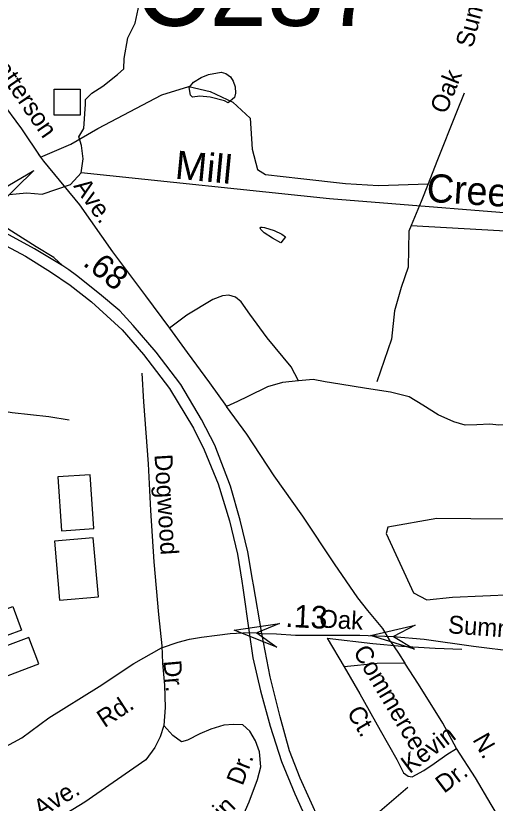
# Model space of a CAD drawing. Extents: x 1547597 to 1699558, y 810033 to 920809.
# Drawn here: x 1624425 to 1626971, y 883710 to 887896 of the extents above; entities that cross this region are included whole.
import ezdxf

# ---------------------------------------------------------------- set-up
doc = ezdxf.new("R2010")
doc.units = 0
for name, color, linetype in [('Exist Cultural Warehouse Building Footprint', 7, 'Continuous'), ('Exist Hydrographic Creek Single Shore', 7, 'Continuous'), ('Exist Hydrographic Misc Water Feature', 7, 'Continuous'), ('Exist Road Non-System Structure Non-Sys Other CELL', 7, 'Continuous'), ('Exist Road Non-System Type 51', 7, 'Continuous'), ('Exist Road Non-System Type 51 Label', 7, 'Continuous'), ('Exist Road Primary US Divided Attributed', 7, 'Continuous'), ('Exist Road Primary US Mileage Hundredths English Label', 7, 'Continuous'), ('Exist Road Primary US Ramp 1 Lane  Attributed', 7, 'Continuous'), ('Exist Road Secondary Mileage Hundredths English Label', 7, 'Continuous'), ('Exist Road Secondary Structure Culvert Attributed CELL', 7, 'Continuous'), ('Exist Road Secondary Structure Culvert Number Label', 7, 'Continuous'), ('Exist Road Secondary Structure Standard Bridge Attributed CELL', 7, 'Continuous'), ('Exist Road Secondary Type 51 Attributed', 7, 'Continuous'), ('Exist Road Secondary Type 51 Label', 7, 'Continuous'), ('Old_Level_32', 7, 'Continuous')]:
    doc.layers.add(name, color=color, linetype=linetype)

msp = doc.modelspace()

# ---------------------------------------------------------------- linework, layer by layer
at = {"layer": 'Exist Cultural Warehouse Building Footprint'}
for points in [[(1624840, 885170.1), (1624820.7, 885455.9), (1624648.3, 885444.3), (1624667.5, 885158.5)], [(1624863.7, 884808.1), (1624836.5, 885121.1), (1624630.4, 885103.2), (1624657.7, 884790.2)], [(1624103.6, 884641.1), (1624409.1, 884755.2), (1624455.6, 884630.6), (1624150.1, 884516.5)], [(1624494, 884592), (1624218.6, 884487.9), (1624272, 884346.7), (1624547.4, 884450.8)]]:
    msp.add_lwpolyline(points, close=True, dxfattribs=at)
at = {"layer": 'Exist Hydrographic Creek Single Shore'}
for points in [[(1624771.8, 887061.1), (1624783.3, 887136), (1624774.7, 887206.4), (1624760.6, 887251.8), (1624787, 887297.1), (1624794.8, 887426), (1624795, 887450.5), (1624829.4, 887484.9), (1624887.3, 887520.9), (1624965.6, 887583.5), (1624998.4, 887613.2), (1625000, 887669.5), (1625019.5, 887779.1), (1625058.7, 887855.7), (1625080.6, 887955.9)], [(1629760.5, 887599.2), (1629369.9, 887343.6), (1628858.2, 886880.2), (1628616.4, 886839.7), (1628539.6, 886812.9), (1628034.9, 886756.2), (1627370.4, 886820.5), (1626090.2, 886923.6), (1624771.8, 887061.1)], [(1624388.2, 886945.1), (1624483.6, 886954.5), (1624565, 886948.2), (1624715.2, 886999.8), (1624771.8, 887061.1)]]:
    msp.add_lwpolyline(points, dxfattribs=at)
at = {"layer": 'Exist Hydrographic Misc Water Feature'}
for points in [[(1625553.4, 887432.8), (1625533.7, 887443.4), (1625458.1, 887463.2), (1625402.2, 887468.5), (1625364.1, 887463.5), (1625352.3, 887473.7), (1625345.3, 887513.9), (1625368.1, 887543.3), (1625408.7, 887568.4), (1625449.1, 887583.4), (1625515.4, 887595.8), (1625541.3, 887589.2), (1625564.7, 887570.6), (1625580.2, 887548.3), (1625589.5, 887518), (1625592.6, 887483.9), (1625586.1, 887462), (1625553.4, 887432.8)], [(1625745.4, 886770.4), (1625796.5, 886753.7), (1625838.3, 886734.5), (1625857.7, 886720.1), (1625832.2, 886688.4), (1625788.7, 886714.1), (1625743.2, 886741.6), (1625725.6, 886759.2), (1625723.5, 886766.1), (1625725.8, 886772), (1625732.7, 886772.9), (1625745.4, 886770.4)], [(1627022.3, 885219.5), (1626660.1, 885224.2), (1626401.4, 885177.1), (1626392, 885144.2), (1626537.8, 884828.7), (1626608.4, 884791.1), (1626744.8, 884805.2), (1627389.2, 884833.4)], [(1625242.1, 882625), (1625505.9, 882628.4), (1625651.2, 882675.8), (1625793.2, 882753.6), (1625925.1, 882868.7), (1626016.4, 883007.4), (1626155, 883200.3), (1626239.5, 883386.4), (1626178.7, 883484.6), (1626334.2, 883647), (1626506.6, 883795.9)]]:
    msp.add_lwpolyline(points, dxfattribs=at)
at = {"layer": 'Exist Road Non-System Structure Non-Sys Other CELL'}
msp.add_lwpolyline([(1624628.6, 887506.2), (1624767.6, 887506.2), (1624767.6, 887367.2), (1624628.6, 887367.2)], close=True, dxfattribs=at)
at = {"layer": 'Exist Road Non-System Type 51'}
msp.add_line((1626078, 884587.5), (1626169.7, 884434.6), dxfattribs=at)
for points in [[(1624009.9, 887866), (1624074.9, 887815.4), (1624126.9, 887753), (1624203.1, 887655.9), (1624338.2, 887451.4), (1624456, 887295.4), (1624556.9, 887144)], [(1624556.9, 887144), (1624717.6, 887213.4), (1624861.4, 887297.1), (1625200.4, 887475.4), (1625344.2, 887520.5), (1625457.9, 887492.6), (1625578.1, 887436.7), (1625670.3, 887350.8), (1625681.1, 887187.6), (1625709, 887078), (1625751.9, 887052.3), (1625938.6, 887030.8), (1626176.7, 887005), (1626350.5, 886994.3), (1626614.7, 887003)], [(1626806.3, 887484.4), (1626765.2, 887383), (1626660.4, 887120.4), (1626614.7, 887003)], [(1624546, 887159.2), (1624571.9, 887122.9), (1624762.7, 886891.7), (1624937.9, 886641.8), (1625113.3, 886407.9), (1625241.3, 886234.6)], [(1626614.7, 887003), (1626578.1, 886909.3), (1626525.3, 886781.4)], [(1626525.3, 886781.4), (1626512.4, 886750.1), (1626509.3, 886558.8), (1626472.1, 886451.3), (1626436.4, 886327.1), (1626420.7, 886177.7), (1626342.1, 885949.6)], [(1626525.3, 886781.4), (1627775.9, 886709.7), (1628659.7, 886659.8)], [(1625925.8, 885955), (1625886.7, 886029.4), (1625760.5, 886184.7), (1625667.8, 886309.8), (1625622.7, 886376.2), (1625591, 886400.6), (1625557, 886410.9), (1625523.1, 886407.4), (1625470.9, 886388.1), (1625333.9, 886303.6), (1625241.3, 886234.6)], [(1625241.3, 886234.6), (1625335.9, 886105.6), (1625453.9, 885944.4), (1625544.6, 885819.2)], [(1625094.7, 885996.3), (1625103.1, 885844.4), (1625127.4, 885514.1), (1625140.5, 885266.1), (1625157.6, 884994), (1625182.5, 884713.7), (1625200.6, 884547.7)], [(1625925.8, 885955), (1625841.7, 885945.9), (1625761.6, 885922.9), (1625657.1, 885872), (1625602, 885845.1), (1625544.6, 885819.2)], [(1626067.7, 885949.3), (1626004, 885962), (1625925.8, 885955)], [(1627140.8, 885737.4), (1627074.7, 885722.1), (1626990.8, 885719), (1626942.9, 885725.6), (1626872.8, 885722.4), (1626810.9, 885719.1), (1626751, 885737.7), (1626667.5, 885774.6), (1626586.1, 885825.5), (1626514.6, 885870.4), (1626415, 885895.4), (1626287.2, 885914.8), (1626145.6, 885938.5), (1626067.7, 885949.3)], [(1624708, 885746.8), (1624600.3, 885764), (1624406.7, 885786.1), (1624261, 885807.9)], [(1626414.3, 884570.1), (1626374.5, 884638.9), (1626293.7, 884735.2), (1626240.6, 884802.4), (1626118.3, 884983.2), (1625949, 885236.1), (1625797.5, 885449.7), (1625652.9, 885672.2), (1625544.6, 885819.2)], [(1626078, 884587.5), (1626320.5, 884559.2), (1626475.7, 884544.7), (1626651.6, 884534.4), (1626793, 884529.9)], [(1626414.3, 884570.1), (1626457, 884507.4), (1626490.6, 884455.4)], [(1625200.6, 884547.7), (1625204.3, 884455.1), (1625214.9, 884337.1), (1625217.7, 884218.9), (1625210.6, 884123)], [(1626490.6, 884455.4), (1626343.9, 884452.4), (1626169.7, 884434.6)], [(1626169.7, 884434.6), (1626252.2, 884290.9), (1626359.2, 884098.3), (1626447.8, 883942.3), (1626484.5, 883872), (1626508.9, 883853.6), (1626530.3, 883850.6), (1626591.4, 883884.2), (1626646.5, 883920.9), (1626713.7, 883969.8), (1626765.6, 884000.4)], [(1626765.6, 884000.4), (1626692.3, 884135), (1626563.9, 884342.3), (1626490.6, 884455.4)], [(1625210.6, 884123), (1625191.9, 884063.4), (1625163.4, 884005.7), (1625116.6, 883940.2), (1624792.3, 883716.1), (1624623.3, 883614), (1624533.9, 883561.4)], [(1625612.6, 883600.7), (1625663.8, 883718), (1625709, 883835.5), (1625725.8, 883903.2), (1625718.6, 883983.4), (1625697.4, 884041.5), (1625668, 884093.9), (1625630.3, 884126.3), (1625580.5, 884128.9), (1625530.4, 884125.5), (1625460.1, 884104.3), (1625402, 884078.9), (1625337.7, 884045.6), (1625305.5, 884036), (1625259.9, 884070.6), (1625210.6, 884123)], [(1627049.8, 883535.6), (1626949, 883703.8), (1626866.5, 883844.5), (1626765.6, 884000.4)]]:
    msp.add_lwpolyline(points, dxfattribs=at)
at = {"layer": 'Exist Road Primary US Divided Attributed'}
for points in [[(1624674.9, 886567.2), (1624523.9, 886657.9), (1624312.7, 886772.2), (1624209.4, 886830.1), (1624082.5, 886901.8), (1623941.5, 886995.1), (1623854.8, 887053.7), (1623807.1, 887093.3), (1623701.7, 887192.3), (1623609.4, 887287)], [(1623587.4, 887213.4), (1623697, 887101.5), (1623802.6, 887009.2), (1623896.1, 886938.8), (1623973.9, 886889.5), (1624121.8, 886808.2), (1624293.1, 886715.8), (1624477, 886618.8), (1624610, 886534.3), (1624713.3, 886463.9), (1624827, 886374.5), (1624989.3, 886226.4), (1625103.4, 886096), (1625240.8, 885914), (1625369.2, 885703.3), (1625426.1, 885588.6), (1625499.2, 885408.3), (1625559.8, 885212), (1625602.6, 885033.5), (1625624.9, 884890.9), (1625631.5, 884854.7), (1625664.9, 884617.2)], [(1625731.3, 884612.1), (1625688.1, 884871.4), (1625682.8, 884900.1), (1625657.9, 885045.9), (1625616.9, 885215.5), (1625565.2, 885395.8), (1625481.4, 885613.6), (1625412, 885749.7), (1625301.4, 885935.4), (1625171.2, 886108.5), (1625048.5, 886250.3), (1624978.1, 886327), (1624869.7, 886418.6), (1624747.7, 886515.6), (1624707, 886546.1), (1624674.9, 886567.2)], [(1625664.9, 884617.2), (1625684, 884482.7), (1625725.3, 884308), (1625776.2, 884120.5), (1625835.9, 883931.5), (1625907.1, 883761), (1625989.1, 883579), (1626076.5, 883425.4), (1626192.8, 883250.3), (1626303.4, 883104.5), (1626455.1, 882902), (1626684, 882600.3), (1626844.5, 882379), (1626916.9, 882285.9)], [(1626612.7, 882803.8), (1626457.5, 883010.9), (1626310.2, 883196.9), (1626230.5, 883302.7), (1626165.7, 883405.8), (1626037.5, 883617.2), (1625935.8, 883843.9), (1625878.7, 883988.5), (1625828.8, 884168.8), (1625775.4, 884381.6), (1625731.3, 884612.1)]]:
    msp.add_lwpolyline(points, dxfattribs=at)
at = {"layer": 'Exist Road Primary US Ramp 1 Lane  Attributed'}
msp.add_lwpolyline([(1624674.9, 886567.2), (1624627.2, 886610.2), (1624533.7, 886667.9), (1624250.2, 886847.1), (1624160.5, 886934.9), (1624097.4, 887015.6), (1624058.2, 887076.5), (1623957.2, 887234.3), (1623788.9, 887504.9), (1623767, 887585.7), (1623766.6, 887743.8)], dxfattribs=at)
at = {"layer": 'Exist Road Secondary Structure Culvert Attributed CELL'}
msp.add_lwpolyline([(1624520.7, 887073.9), (1623949.7, 886513.5), (1624164.1, 887284.3), (1624153, 886858)], close=True, dxfattribs=at)
at = {"layer": 'Exist Road Secondary Structure Standard Bridge Attributed CELL'}
for points in [[(1625811.6, 884540.6), (1625584.8, 884630.1), (1625826, 884666), (1625706, 884616.2)], [(1626542.1, 884529.9), (1626308.9, 884601.2), (1626546.5, 884656), (1626430.7, 884596.9)]]:
    msp.add_lwpolyline(points, close=True, dxfattribs=at)
at = {"layer": 'Exist Road Secondary Type 51 Attributed'}
for points in [[(1622958.2, 883668), (1623118.7, 883733.5), (1623297.4, 883811.5), (1623379, 883826.1), (1623482.9, 883835.3), (1623684.6, 883859.7), (1623901.6, 883890.3), (1624060.5, 883902.6), (1624155.2, 883920.9), (1624243.8, 883945.4), (1624308.7, 883977.8), (1624457, 884057.2), (1624600.7, 884164.6), (1624867.3, 884330.9), (1625051.6, 884453.4), (1625198.9, 884535.8), (1625287.5, 884566.4), (1625347.1, 884581.4), (1625411.2, 884593.6), (1625493.7, 884602.8), (1625563.2, 884611.8), (1625664.9, 884617.2)], [(1625664.9, 884617.2), (1625702.3, 884615.4), (1625731.3, 884612.1)], [(1625731.3, 884612.1), (1625809.3, 884611), (1625911, 884602.9), (1626085.3, 884603.1), (1626252.5, 884604.1), (1626429.2, 884596.8)], [(1626429.2, 884596.8), (1626593.9, 884582.1), (1626856.1, 884544.3), (1627084.1, 884517.1), (1627291.8, 884503.4), (1627384.1, 884495.1), (1627483.2, 884483.5), (1627554.5, 884469.4), (1627589.1, 884457.8), (1627686.4, 884428.5), (1627846.3, 884372.4), (1628086.2, 884287.4), (1628242.4, 884231.3)]]:
    msp.add_lwpolyline(points, dxfattribs=at)

# ---------------------------------------------------------------- texts
at = {"layer": 'Exist Road Non-System Type 51 Label'}
for s, rotation, p in [('Summit', 75.4553, (1626851, 887721.1)), ('Patterson', 304.5028, (1624265.3, 887686)), ('Oak', 68.2477, (1626709.8, 887368.6)), ('Ave.', 305.4455, (1624729, 886990.6)), ('Dogwood', 273.5931, (1625161.5, 885562.9)), ('Commerce', 300.6483, (1626213.4, 884516.3)), ('Dr.', 275.0819, (1625208.4, 884466.4)), ('Ct.', 300.6483, (1626180, 884193.3)), ('Kevin', 37.0888, (1626516.4, 883864.3)), ('N.', 299.7022, (1626847.9, 884048.4)), ('Dr.', 68.9622, (1625629.2, 883799.3)), ('Dr.', 37.0888, (1626699.1, 883759.9)), ('Ave.', 31.125, (1624556.6, 883631.2)), ('Kevin', 45.1038, (1625374.4, 883463.5))]:
    msp.add_text(s, height=95, rotation=rotation, dxfattribs=at).set_placement(p)
at = {"layer": 'Exist Road Primary US Mileage Hundredths English Label'}
msp.add_text('.68', height=125, rotation=321.5198, dxfattribs=at).set_placement((1624775.7, 886573.2))
at = {"layer": 'Exist Road Secondary Mileage Hundredths English Label'}
msp.add_text('.13', height=120, rotation=357.1165, dxfattribs=at).set_placement((1625854.7, 884648))
at = {"layer": 'Exist Road Secondary Structure Culvert Number Label'}
msp.add_text('C287', height=410.1, dxfattribs=at).set_placement((1625057.6, 887842.2))
at = {"layer": 'Exist Road Secondary Type 51 Label'}
for s, rotation, p in [('Oak', 356.8224, (1626034.5, 884644.9)), ('Summit', 355.6857, (1626718, 884614.4)), ('Rd.', 33.4435, (1624896.1, 884108.9))]:
    msp.add_text(s, height=95, rotation=rotation, dxfattribs=at).set_placement(p)
at = {"layer": 'Old_Level_32'}
for s, rotation, p in [('Mill', 354.5225, (1625266.8, 887030.6)), ('Creek', 356.2484, (1626603.3, 886907.7))]:
    msp.add_text(s, height=150, rotation=rotation, dxfattribs=at).set_placement(p)

doc.saveas('drawing.dxf')
